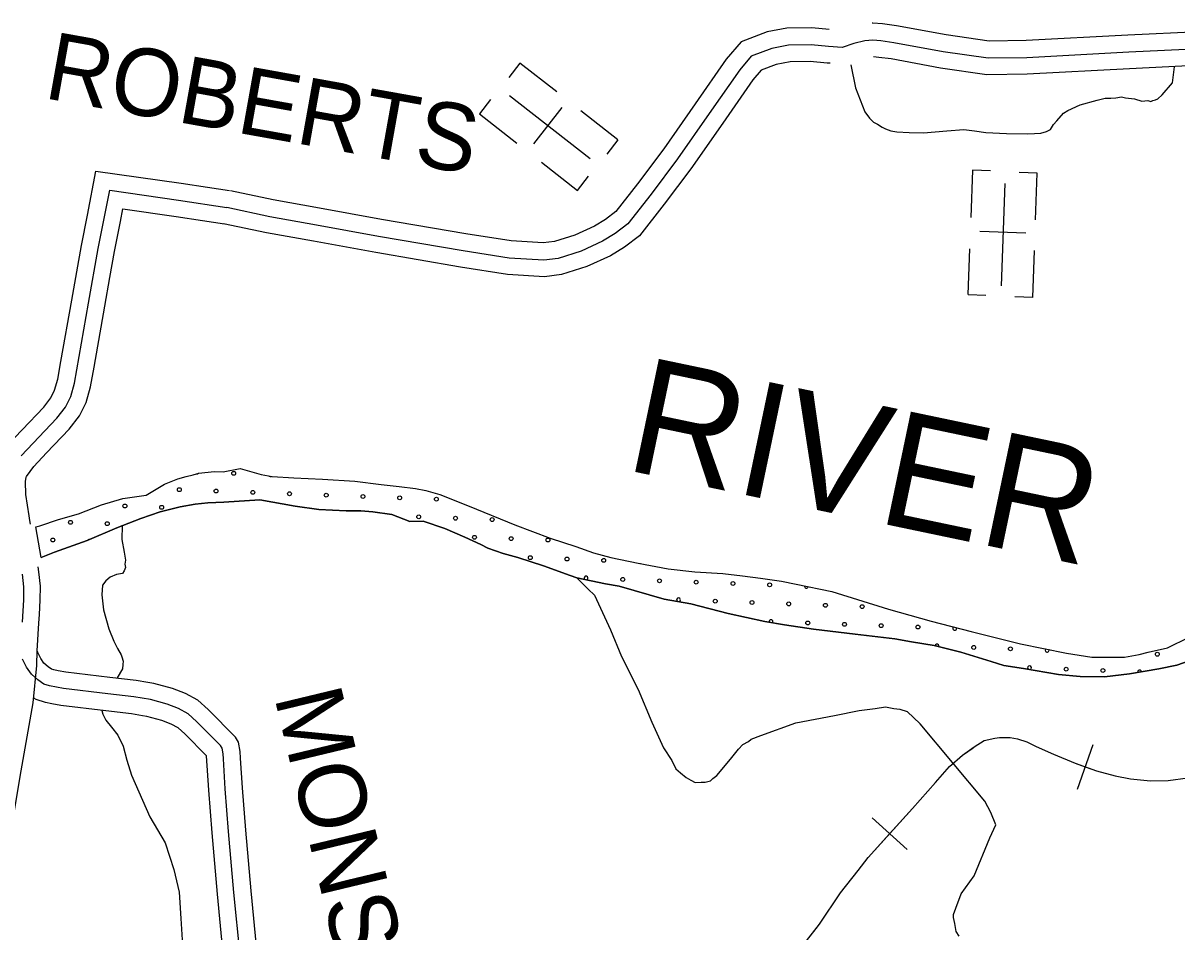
# Model space of a CAD drawing. Extents: x 1551132 to 1791609, y 378168 to 563823.
# Drawn here: x 1633255 to 1639590, y 487298 to 492288 of the extents above; entities that cross this region are included whole.
import ezdxf

# ---------------------------------------------------------------- set-up
doc = ezdxf.new("R2010")
doc.units = 0
for name, color, linetype in [('DESIGN - CONTOURS - Intermediate with optional Text', 7, 'Continuous'), ('DESIGN - DRAINAGE - Bridges', 7, 'Continuous'), ('DESIGN - ROW - Right-of-Way and Easement Labels', 7, 'Continuous'), ('DESIGN - SCRATCH - User 1', 7, 'Continuous'), ('DESIGN - TRAFFIC CONTROL PERMANENT - Pavement Marking Text', 7, 'Continuous'), ('DESIGN - TRANSPORTATION - Edge of Traveled Way', 7, 'Continuous'), ('DESIGN - TRANSPORTATION - Text', 7, 'Continuous'), ('DESIGN - UTILITIES - Cable (Underground) with Text', 7, 'Continuous'), ('SURVEY - CONTOURS - Index with Text', 7, 'Continuous'), ('SURVEY - TRANSPORTATION - Roads Text', 7, 'Continuous')]:
    doc.layers.add(name, color=color, linetype=linetype)

msp = doc.modelspace()

# ---------------------------------------------------------------- linework, layer by layer
at = {"layer": 'DESIGN - CONTOURS - Intermediate with optional Text'}
for p, q in [((1639043.434, 488082.166), (1639129.149, 488327.639)), ((1638108.956, 487749.999), (1637916.094, 487924.353))]:
    msp.add_line(p, q, dxfattribs=at)
for points in [[(1637556.619, 487248.361), (1637627.35, 487340.58), (1637743.006, 487511.959), (1637840.221, 487635.387), (1637894.919, 487707.073), (1638137.605, 487975.546), (1638265.028, 488118.759), (1638341.901, 488206.278), (1638412.532, 488267.796), (1638477.023, 488313.33), (1638531.413, 488348.931), (1638589.595, 488361.74), (1638616.044, 488364.682), (1638647.727, 488365.94), (1638674.235, 488365.173), (1638714.5, 488357.332), (1638765.683, 488340.831), (1638817.54, 488316.314), (1638911.304, 488273.38), (1639031.043, 488224.195), (1639148.857, 488183.052), (1639250.829, 488154.493), (1639334.586, 488138.326), (1639444.808, 488128.284), (1639541.764, 488128.776)], [(1638471.048, 488309.114), (1638477.023, 488313.33), (1638531.413, 488348.931), (1638589.595, 488361.74), (1638616.044, 488364.682), (1638647.727, 488365.94), (1638674.235, 488365.173), (1638714.5, 488357.332), (1638765.683, 488340.831), (1638817.54, 488316.314), (1638911.304, 488273.38), (1639031.043, 488224.195), (1639086.292, 488204.903)], [(1638012.525, 487837.176), (1638137.605, 487975.546), (1638265.028, 488118.759), (1638341.901, 488206.278), (1638412.532, 488267.796), (1638471.048, 488309.114)], [(1639541.764, 488128.776), (1639649.995, 488143.985), (1639670.869, 488146.443), (1639726.085, 488156.144), (1640006.22, 488197.462), (1640114.826, 488225.046), (1640205.04, 488259.838), (1640319.721, 488318.957), (1640416.11, 488348.174), (1640495.392, 488356.599), (1640564.457, 488355.124), (1640642.355, 488338.141), (1640704.12, 488301.498), (1640771.794, 488252.78), (1640817.476, 488208.271), (1640845.15, 488165.928), (1640868.741, 488115.593), (1640890.282, 488059.275), (1640907.649, 487982.94), (1640916.615, 487862.57), (1640910.69, 487642.098), (1640902.098, 487345.473)], [(1639541.764, 488128.776), (1639649.995, 488143.985), (1639670.869, 488146.443), (1639726.085, 488156.144), (1640006.22, 488197.462), (1640114.826, 488225.046), (1640187.957, 488253.255)], [(1639086.292, 488204.903), (1639148.857, 488183.052), (1639250.829, 488154.493), (1639334.586, 488138.326), (1639444.808, 488128.284), (1639541.764, 488128.776)], [(1637608.734, 487316.312), (1637627.35, 487340.58), (1637743.006, 487511.959), (1637840.221, 487635.387), (1637894.919, 487707.073), (1638012.525, 487837.176)], [(1637215.693, 486786.14), (1637282.858, 486880.551), (1637434.846, 487083.681), (1637556.619, 487248.361), (1637608.734, 487316.312)]]:
    msp.add_lwpolyline(points, dxfattribs=at)
at = {"layer": 'DESIGN - SCRATCH - User 1'}
for points in [[(1633324.911, 489522.284), (1633347.602, 489526.726), (1633450.067, 489561.51), (1633560.497, 489594.194), (1633685.136, 489642.737), (1633803.6, 489677.321), (1633931.872, 489695.755), (1634032.645, 489756.615), (1634105.026, 489785.766), (1634151.209, 489799.216), (1634189.316, 489806.75), (1634219.44, 489816.392), (1634303.58, 489825.359), (1634353.587, 489824.734)], [(1634353.587, 489824.734), (1634446.452, 489842.518), (1634561.907, 489808.8), (1634623.714, 489797.892), (1634741.545, 489790.158), (1634899.366, 489783.85), (1635077.112, 489773.25), (1635220.775, 489755.133), (1635320.556, 489743.666), (1635410.346, 489732.34), (1635466.161, 489721.515), (1635543.817, 489700.365), (1635704.805, 489635.955), (1635955.191, 489532.194), (1636148.036, 489459.309), (1636289.3, 489413.199), (1636386.772, 489379.74), (1636482.354, 489354.323), (1636631.817, 489322.114), (1636797.288, 489291.663), (1636942.976, 489275.521), (1637096.747, 489265.271), (1637204.52, 489253.687), (1637304.276, 489240.212), (1637417.99, 489224.537), (1637499.696, 489207.328), (1637695.008, 489166.444), (1638005.451, 489069.816), (1638240.387, 489004.323), (1638459.448, 488947.063), (1638730.325, 488879.045), (1638983.478, 488829.302), (1639123.083, 488807.244), (1639223.014, 488805.785), (1639300.979, 488806.644), (1639383.143, 488821.461), (1639431.309, 488834.769), (1639537.573, 488857.245), (1639656.345, 488915.572)], [(1634357.562, 489658.346), (1634269.472, 489653.446), (1634199.357, 489646.304), (1634117.143, 489631.304), (1634008.779, 489604.611), (1633902.298, 489567.869), (1633769.634, 489517.426), (1633606.721, 489447.324), (1633427.875, 489383.439), (1633354.327, 489352.946), (1633324.911, 489522.284)], [(1636294.866, 489242.945), (1636259.067, 489255.479), (1636111.896, 489307.68), (1635970.632, 489353.789), (1635890.976, 489374.973), (1635807.436, 489404.224), (1635767.754, 489424.824), (1635680.397, 489466.134), (1635571.133, 489513.777), (1635451.77, 489553.561), (1635377.771, 489550.636), (1635280.382, 489590.095), (1635174.634, 489603.654), (1635108.769, 489610.62), (1635028.805, 489609.787), (1634879.008, 489617.979), (1634749.336, 489635.896), (1634555.932, 489670.747), (1634357.562, 489658.346)], [(1637434.539, 488984.055), (1637326.85, 489001.648), (1637125.605, 489046.632), (1636920.476, 489099.675), (1636774.93, 489125.825), (1636528.061, 489195.494), (1636452.287, 489208.619), (1636294.866, 489242.945)], [(1639704.702, 488802.752), (1639588.188, 488762.409), (1639489.949, 488741.825), (1639329.644, 488714.133), (1639191.489, 488698.132), (1639057.593, 488700.091), (1638939.82, 488711.824), (1638746.4, 488744.675), (1638638.677, 488760.267), (1638569.046, 488783.301), (1638403.858, 488833.76), (1638256.461, 488869.953), (1638132.806, 488889.778), (1638041.108, 488907.129), (1637823.588, 488932.329), (1637594.102, 488959.705), (1637434.539, 488984.055)]]:
    msp.add_lwpolyline(points, dxfattribs=at)
at = {"layer": 'DESIGN - TRAFFIC CONTROL PERMANENT - Pavement Marking Text'}
for centre in [(1634411.82, 489815.693), (1634411.82, 489815.693), (1634113.138, 489726.089), (1634113.138, 489726.089), (1634314.749, 489718.622), (1634314.749, 489718.622), (1634516.359, 489711.155), (1634516.359, 489711.155), (1634717.969, 489703.688), (1634717.969, 489703.688), (1634919.579, 489696.221), (1634919.579, 489696.221), (1635121.19, 489688.754), (1635121.19, 489688.754), (1635322.8, 489681.287), (1635322.8, 489681.287), (1633814.456, 489636.484), (1633814.456, 489636.484), (1634016.067, 489629.017), (1634016.067, 489629.017), (1635524.41, 489673.819), (1635524.41, 489673.819), (1635427.339, 489576.748), (1635427.339, 489576.748), (1635628.949, 489569.281), (1635628.949, 489569.281), (1635830.559, 489561.814), (1635830.559, 489561.814), (1633515.774, 489546.88), (1633515.774, 489546.88), (1633717.385, 489539.413), (1633717.385, 489539.413), (1633418.703, 489449.808), (1633418.703, 489449.808), (1635733.488, 489464.742), (1635733.488, 489464.742), (1635935.098, 489457.275), (1635935.098, 489457.275), (1636136.708, 489449.808), (1636136.708, 489449.808), (1636039.637, 489352.736), (1636039.637, 489352.736), (1636241.247, 489345.269), (1636241.247, 489345.269), (1636442.857, 489337.802), (1636442.857, 489337.802), (1636547.396, 489233.264), (1636547.396, 489233.264), (1636749.006, 489225.797), (1636749.006, 489225.797), (1636950.616, 489218.33), (1636950.616, 489218.33), (1637152.227, 489210.863), (1637152.227, 489210.863), (1637353.837, 489203.395), (1637353.837, 489203.395), (1637055.155, 489113.791), (1637055.155, 489113.791), (1637256.765, 489106.324), (1637256.765, 489106.324), (1637458.376, 489098.857), (1637458.376, 489098.857), (1637659.986, 489091.39), (1637659.986, 489091.39), (1637861.596, 489083.923), (1637861.596, 489083.923), (1637562.914, 488994.318), (1637562.914, 488994.318), (1637764.525, 488986.851), (1637764.525, 488986.851), (1637966.135, 488979.384), (1637966.135, 488979.384), (1638167.745, 488971.917), (1638167.745, 488971.917), (1638473.894, 488859.911), (1638473.894, 488859.911), (1638675.504, 488852.444), (1638675.504, 488852.444), (1639481.945, 488822.576), (1639481.945, 488822.576), (1638981.653, 488740.439), (1638981.653, 488740.439), (1639183.264, 488732.971), (1639183.264, 488732.971)]:
    msp.add_circle(centre, 10.56, dxfattribs=at)
for centre, start, end in [((1634210.21, 489823.16), 259.0187626, 316.4785859), ((1634613.43, 489808.226), 222.5982234, 297.3842305), ((1633620.313, 489442.341), 93.7073651, 132.8573725), ((1636644.467, 489330.335), 248.8347835, 270.310695), ((1636345.785, 489240.731), 292.3711352, 223.0270085), ((1637555.447, 489195.928), 169.6146877, 346.739669), ((1636853.545, 489121.258), 286.8396554, 232.7892183), ((1637361.304, 489001.785), 318.1148927, 203.3283758), ((1638369.355, 488964.45), 130.978688, 19.7239074), ((1638272.284, 488867.378), 339.2814497, 173.1267444), ((1638877.115, 488844.977), 139.8404377, 17.9262822), ((1638780.043, 488747.906), 293.7376881, 226.9837263), ((1639384.874, 488725.504), 359.9645869, 199.6371612)]:
    msp.add_arc(centre, 10.56, start, end, dxfattribs=at)
at = {"layer": 'DESIGN - TRANSPORTATION - Edge of Traveled Way'}
for points in [[(1633324.911, 489522.284), (1633347.602, 489526.726), (1633450.067, 489561.51), (1633560.497, 489594.194), (1633685.136, 489642.737), (1633803.6, 489677.321), (1633931.872, 489695.755), (1634032.645, 489756.615), (1634105.026, 489785.766), (1634151.209, 489799.216), (1634189.316, 489806.75), (1634219.44, 489816.392), (1634303.58, 489825.359), (1634353.587, 489824.734)], [(1634353.587, 489824.734), (1634446.452, 489842.518), (1634561.907, 489808.8), (1634623.714, 489797.892), (1634741.545, 489790.158), (1634899.366, 489783.85), (1635077.112, 489773.25), (1635220.775, 489755.133), (1635320.556, 489743.666), (1635410.346, 489732.34), (1635466.161, 489721.515), (1635543.817, 489700.365), (1635704.805, 489635.955), (1635955.191, 489532.194), (1636148.036, 489459.309), (1636289.3, 489413.199), (1636386.772, 489379.74), (1636482.354, 489354.323), (1636631.817, 489322.114), (1636797.288, 489291.663), (1636942.976, 489275.521), (1637096.747, 489265.271), (1637204.52, 489253.687), (1637304.276, 489240.212), (1637417.99, 489224.537), (1637499.696, 489207.328), (1637695.008, 489166.444), (1638005.451, 489069.816), (1638240.387, 489004.323), (1638459.448, 488947.063), (1638730.325, 488879.045), (1638983.478, 488829.302), (1639123.083, 488807.244), (1639223.014, 488805.785), (1639300.979, 488806.644), (1639383.143, 488821.461), (1639431.309, 488834.769), (1639537.573, 488857.245), (1639656.345, 488915.572)], [(1633354.327, 489352.946), (1633427.875, 489383.439), (1633606.721, 489447.324), (1633769.634, 489517.426), (1633902.298, 489567.869), (1634008.779, 489604.611), (1634117.143, 489631.304), (1634199.357, 489646.304), (1634269.472, 489653.446), (1634357.562, 489658.346)], [(1634357.562, 489658.346), (1634555.932, 489670.747), (1634749.336, 489635.896), (1634879.008, 489617.979), (1635028.805, 489609.787), (1635108.769, 489610.62), (1635174.634, 489603.654), (1635280.382, 489590.095), (1635377.771, 489550.636), (1635451.77, 489553.561), (1635571.133, 489513.777), (1635680.397, 489466.134), (1635767.754, 489424.824), (1635807.436, 489404.224), (1635890.976, 489374.973), (1635970.632, 489353.789), (1636111.896, 489307.68), (1636259.067, 489255.479), (1636294.866, 489242.945)], [(1636294.866, 489242.945), (1636452.287, 489208.619), (1636528.061, 489195.494), (1636774.93, 489125.825), (1636920.476, 489099.675), (1637125.605, 489046.632), (1637326.85, 489001.648), (1637434.539, 488984.055)], [(1637434.539, 488984.055), (1637594.102, 488959.705), (1637823.588, 488932.329), (1638041.108, 488907.129), (1638132.806, 488889.778), (1638256.461, 488869.953), (1638403.858, 488833.76), (1638569.046, 488783.301), (1638638.677, 488760.267), (1638746.4, 488744.675), (1638939.82, 488711.824), (1639057.593, 488700.091), (1639191.489, 488698.132), (1639329.644, 488714.133), (1639489.949, 488741.825), (1639588.188, 488762.409), (1639704.702, 488802.752)]]:
    msp.add_lwpolyline(points, dxfattribs=at)
at = {"layer": 'DESIGN - TRANSPORTATION - Text'}
for points in [[(1637799.682, 492057.777), (1637824.407, 491932.707), (1637876.889, 491800.22), (1637902.405, 491765.845), (1637924.096, 491743.527), (1637945.937, 491733.227), (1637971.703, 491716.86), (1637989.553, 491706.601), (1638019.394, 491696.184), (1638051.276, 491689.743), (1638119.191, 491686.818), (1638199.114, 491685.718), (1638327.153, 491695.976), (1638419.176, 491702.726), (1638479.041, 491695.901), (1638540.881, 491687.051), (1638654.72, 491681.484), (1638768.609, 491679.926), (1638808.6, 491681.384), (1638842.599, 491682.918), (1638872.699, 491692.518), (1638894.84, 491704.218), (1638911.173, 491730.019), (1638929.447, 491751.786), (1638965.98, 491793.321), (1638990.146, 491807.005), (1639058.503, 491838.089), (1639150.792, 491864.856), (1639194.916, 491876.256), (1639226.882, 491875.823), (1639254.881, 491877.44), (1639284.939, 491883.032), (1639306.838, 491876.731), (1639356.737, 491872.04), (1639396.536, 491859.489), (1639430.561, 491863.023), (1639446.468, 491856.798), (1639456.535, 491862.665), (1639472.576, 491866.456), (1639484.643, 491872.29), (1639508.917, 491893.982), (1639564.407, 491959.1), (1639576.124, 492047.803)], [(1633799.992, 489528.968), (1633797.083, 489451.816), (1633810.333, 489383.514), (1633817.841, 489339.329), (1633813.591, 489317.329), (1633817.391, 489299.237), (1633811.175, 489281.269), (1633800.983, 489265.352), (1633768.876, 489259.711), (1633732.668, 489246.094), (1633710.41, 489226.301), (1633692.119, 489202.459), (1633687.494, 489148.391), (1633696.577, 489066.097), (1633725.443, 488961.528), (1633752.726, 488895.068), (1633774.3, 488854.725), (1633793.925, 488818.416), (1633797.816, 488808.349), (1633805.55, 488784.207), (1633803.341, 488766.189), (1633801.066, 488742.164), (1633772.709, 488692.421)], [(1636294.866, 489242.945), (1636357.931, 489179.96), (1636391.447, 489147.442), (1636480.662, 488955.946), (1636540.56, 488810.926), (1636631.916, 488629.413), (1636707.306, 488450.133), (1636771.254, 488309.054), (1636816.22, 488238.327), (1636839.578, 488193.943), (1636865.244, 488171.551), (1636894.843, 488145.092), (1636920.626, 488130.7), (1636944.434, 488118.341), (1636978.441, 488119.841), (1637000.424, 488119.525), (1637028.515, 488127.125), (1637042.706, 488140.925), (1637062.922, 488156.651), (1637138.154, 488245.645), (1637182.92, 488301.046), (1637207.269, 488326.713), (1637237.502, 488344.289), (1637251.668, 488356.097), (1637305.942, 488377.323), (1637496.829, 488446.608), (1637709.266, 488485.551), (1637845.588, 488513.585), (1637933.694, 488524.311), (1637989.793, 488533.502), (1638035.65, 488524.827), (1638067.566, 488520.352), (1638109.365, 488507.735), (1638179.196, 488440.542)], [(1633687.644, 488514.325), (1633694.094, 488492.824), (1633709.752, 488460.573), (1633741.367, 488422.122), (1633774.908, 488377.638), (1633804.266, 488317.161), (1633825.44, 488240.751), (1633850.54, 488158.274), (1633952.112, 487930.593), (1634034.61, 487787.323), (1634083.026, 487640.435), (1634111.658, 487515.824), (1634122.033, 487371.378), (1634130.391, 487224.95), (1634122.891, 487092.738), (1634103.391, 486962.668), (1634020.385, 486707.036), (1633956.42, 486541.399), (1633826.964, 486332.91)], [(1638393.582, 487274.345), (1638377.966, 487300.604), (1638370.6, 487344.755), (1638363.058, 487376.898), (1638363.291, 487392.906), (1638375.8, 487428.766), (1638404.891, 487506.418), (1638475.939, 487605.362), (1638562.295, 487813.859), (1638595.053, 487885.344), (1638568.254, 487953.846), (1638534.246, 488015.473), (1638179.196, 488440.542)]]:
    msp.add_lwpolyline(points, dxfattribs=at)
at = {"layer": 'DESIGN - UTILITIES - Cable (Underground) with Text'}
for p, q in [((1635982.809, 492068.021), (1635921.386, 491989.397)), ((1636185.165, 491909.81), (1635982.809, 492067.979)), ((1635821.773, 491868.132), (1635760.709, 491789.991)), ((1635760.4, 491789.466), (1635965.873, 491628.955)), ((1636212.974, 491824.62), (1636056.738, 491624.648)), ((1636521.278, 491647.269), (1636317.863, 491806.105)), ((1636521.186, 491647.177), (1636459.896, 491568.636)), ((1636100.646, 491523.842), (1636298.777, 491368.972)), ((1638466.467, 491480.675), (1638457.361, 491220.019)), ((1638566.086, 491477.201), (1638467.083, 491480.675)), ((1638822.475, 491464.312), (1638722.773, 491467.786)), ((1636298.91, 491369.014), (1636359.408, 491446.455)), ((1638813.42, 491207.698), (1638822.391, 491464.312)), ((1638760.836, 491135.096), (1638507.347, 491143.934)), ((1638451.422, 491049.157), (1638442.625, 490797.868)), ((1638798.55, 490781.463), (1638807.572, 491039.436)), ((1638442.758, 490797.868), (1638540.969, 490794.435)), ((1638798.375, 490781.463), (1638698.931, 490784.937))]:
    msp.add_line(p, q, dxfattribs=at)
for points in [[(1635924.779, 491890.666), (1636368.599, 491544.044)], [(1638644.938, 491407.025), (1638625.278, 490844.338)]]:
    msp.add_lwpolyline(points, dxfattribs=at)
at = {"layer": 'SURVEY - CONTOURS - Index with Text'}
msp.add_lwpolyline([(1633058.283, 487254.65), (1633090.874, 487331.644), (1633109.848, 487402.754), (1633146.348, 487583.5), (1633178.339, 487787.03), (1633239.337, 488151.965), (1633311.344, 488554.942), (1633331.611, 488760.397), (1633333.569, 488842.591)], dxfattribs=at)
at = {"layer": 'SURVEY - TRANSPORTATION - Roads Text'}
for points in [[(1637679.885, 492253.065), (1637584.654, 492262.307), (1637447.799, 492260.274), (1637339.277, 492239.815), (1637196.53, 492184.83), (1637115.465, 492089.427), (1636945.052, 491844.671), (1636772.123, 491597.056), (1636628.11, 491405.843), (1636508.854, 491252.83), (1636452.089, 491209.638), (1636392.648, 491173.478), (1636284.259, 491123.769), (1636172.112, 491088.201), (1636111.238, 491080.817), (1635934.359, 491091.368), (1635685.782, 491130.36), (1635223.551, 491209.445), (1634882.392, 491271.797), (1634627.998, 491317.389), (1634393.779, 491366.774)], [(1639709.471, 492240.499), (1639320.197, 492221.332), (1638761.701, 492191.273), (1638559.04, 492188.847), (1638322.362, 492223.265), (1638050.26, 492273.283), (1637973.287, 492283.675), (1637920.438, 492287.741), (1637916.221, 492287.5)], [(1639717.212, 492146.472), (1639325.046, 492127.163), (1638764.801, 492097.012), (1638552.781, 492094.47), (1638307.045, 492130.204), (1638035.427, 492180.139), (1637963.354, 492189.864), (1637919.538, 492193.239), (1637875.714, 492190.705), (1637815.39, 492175.655), (1637751, 492154.463), (1637677.252, 492158.588), (1637580.788, 492167.946), (1637457.307, 492166.113), (1637365.168, 492148.737), (1637252.829, 492105.47), (1637190.255, 492031.826), (1637022.392, 491790.736), (1636848.454, 491541.68), (1636702.958, 491348.491), (1636575.694, 491185.204), (1636505.279, 491131.627), (1636436.956, 491090.06), (1636318.292, 491035.641), (1636192.22, 490995.657), (1636114.138, 490986.182), (1635924.226, 490997.507), (1635670.524, 491037.308), (1635207.126, 491116.593), (1634865.601, 491179.011), (1634609.949, 491224.829), (1634374.329, 491274.505)], [(1639724.654, 492056.02), (1639329.713, 492036.569), (1638767.785, 492006.335), (1638546.765, 492003.684), (1638292.312, 492040.685), (1638021.152, 492090.528), (1637953.795, 492099.62), (1637922.979, 492101.995)], [(1637685.385, 492067.277), (1637670.335, 492068.119), (1637577.071, 492077.169), (1637466.449, 492075.527), (1637390.075, 492061.127), (1637306.986, 492029.126), (1637262.203, 491976.416), (1637096.79, 491738.852), (1636921.886, 491488.403), (1636774.964, 491293.315), (1636639.992, 491120.144), (1636556.453, 491056.584), (1636479.58, 491009.816), (1636351.032, 490950.864), (1636211.561, 490906.63), (1636116.921, 490895.146), (1635914.476, 490907.213), (1635655.849, 490947.789), (1635191.327, 491027.266), (1634849.451, 491089.75), (1634592.591, 491135.785), (1634355.621, 491185.744)], [(1633114.191, 489505.183), (1633110.666, 489525.317), (1633105.983, 489552.059), (1633085.909, 489683.746), (1633084.45, 489776.907), (1633091.567, 489863.042), (1633125.558, 489907.635), (1633171.04, 489971.495), (1633250.138, 490054.964), (1633368.477, 490179.834), (1633408.251, 490230.369), (1633428.509, 490271.47), (1633445.567, 490332.572), (1633462.934, 490430.357), (1633522.549, 490765.974), (1633549.998, 490922.52), (1633575.34, 491067.041), (1633608.914, 491233.687), (1633654.963, 491475.418), (1633772.06, 491458.951), (1634122.452, 491409.633), (1634268.348, 491386.649), (1634388.996, 491367.649)], [(1633244.013, 489911.419), (1633439.892, 490118.116), (1633488.449, 490179.809), (1633516.965, 490237.652), (1633537.607, 490311.596), (1633615.405, 490749.582), (1633668.004, 491049.582), (1633701.445, 491215.553), (1633730.778, 491369.532), (1634108.544, 491316.364), (1634374.329, 491274.505)], [(1633296.379, 489537.309), (1633292.887, 489557.235), (1633288.562, 489581.952), (1633270.688, 489699.213), (1633269.563, 489770.724), (1633271.479, 489793.899), (1633274.504, 489797.858), (1633314.22, 489853.626), (1633384.418, 489927.711), (1633508.591, 490058.739), (1633565.606, 490131.175), (1633602.055, 490205.118), (1633626.146, 490291.421), (1633645.079, 490397.998), (1633704.728, 490733.815), (1633732.211, 490890.569), (1633757.152, 491032.79), (1633790.46, 491198.102), (1633803.709, 491267.663), (1634095.169, 491226.645), (1634239.574, 491203.903), (1634360.221, 491184.902)], [(1633252.196, 488998.045), (1633259.263, 489122.165), (1633259.863, 489192.259), (1633252.454, 489262.419)], [(1634421.893, 488367.538), (1634271.072, 488518.725), (1634215.406, 488570.451), (1634146.683, 488606.836), (1634075.893, 488634.928), (1633973.879, 488662.537), (1633940.271, 488667.804), (1633875.856, 488677.896), (1633731.851, 488695.713), (1633490.982, 488723.405), (1633447.741, 488731.738), (1633423.85, 488736.347), (1633410.717, 488740.572), (1633392.493, 488753.681), (1633369.593, 488774.239), (1633352.16, 488798.357), (1633336.036, 488831.324), (1633332.519, 488840.958), (1633342.727, 488992.42), (1633345.502, 489041.18), (1633349.944, 489119.198), (1633350.61, 489196.65), (1633342.336, 489275.027), (1633337.386, 489303.27)], [(1634339.487, 488321.703), (1634208.073, 488453.44), (1634162.408, 488495.874), (1634108.626, 488524.35), (1634047.227, 488548.709), (1633954.954, 488573.685), (1633863.265, 488588.052), (1633721.101, 488605.644), (1633477.199, 488633.678), (1633401.284, 488648.32), (1633369.351, 488658.595), (1633335.544, 488682.904), (1633301.778, 488713.229), (1633274.095, 488751.505), (1633252.463, 488795.748)], [(1634262.872, 488264.985), (1634142.583, 488385.58), (1634107.317, 488418.347), (1634069.06, 488438.606), (1634017.428, 488459.09), (1633935.28, 488481.324), (1633911.639, 488485.024), (1633850.173, 488494.657), (1633709.927, 488512.016), (1633462.866, 488540.408), (1633412.709, 488550.084), (1633377.826, 488556.809), (1633326.352, 488573.376), (1633314.903, 488581.609)], [(1635150.374, 485546.79), (1635180.724, 485621.075), (1635178.69, 485657.935), (1635171.249, 485703.986), (1635151.649, 485758.762), (1635091.001, 485869.59), (1635053.869, 485938.175), (1634980.47, 486017.261), (1634852.382, 486156.806), (1634838.982, 486182.898), (1634798.691, 486289.826), (1634735.593, 486490.281), (1634691.627, 486651.035), (1634605.071, 486856.174), (1634573.172, 486969.41), (1634540.165, 487181.574), (1634507.132, 487523.033), (1634477.8, 487856.683), (1634459.684, 488090.006), (1634449.067, 488252.668), (1634447.517, 488287.827), (1634437.443, 488339.362), (1634421.893, 488367.538)], [(1635082.434, 485597.758), (1635086.084, 485624.817), (1635084.818, 485647.793), (1635079.551, 485680.385), (1635065.376, 485720.003), (1635008.186, 485824.506), (1634976.637, 485882.782), (1634911.18, 485953.309), (1634774.325, 486102.413), (1634752.651, 486144.605), (1634709.535, 486259.017), (1634645.12, 486463.68), (1634602.33, 486620.134), (1634515.907, 486824.94), (1634480.874, 486949.309), (1634446.575, 487169.773), (1634413.243, 487514.366), (1634383.827, 487848.908), (1634365.636, 488083.28), (1634354.911, 488247.518), (1634353.628, 488276.644), (1634347.745, 488306.745), (1634339.487, 488321.703)], [(1634992.545, 485609.883), (1634995.045, 485628.417), (1634994.511, 485638.034), (1634991.336, 485657.676), (1634982.378, 485682.719), (1634928.521, 485781.138), (1634902.339, 485829.489), (1634844.523, 485891.782), (1634699.235, 486050.086), (1634669.603, 486107.763), (1634623.77, 486229.382), (1634558.08, 486438.088), (1634516.423, 486590.408), (1634430.134, 486794.889), (1634392.085, 486929.967), (1634356.544, 487158.423), (1634322.92, 487506.024), (1634293.429, 487841.424), (1634275.155, 488076.814), (1634262.872, 488264.985)]]:
    msp.add_lwpolyline(points, dxfattribs=at)

# ---------------------------------------------------------------- texts
at = {"layer": 'DESIGN - DRAINAGE - Bridges'}
msp.add_text('RIVER', height=633.9863, rotation=348.1771, dxfattribs=at).set_placement((1636547.669, 489837.769))
at = {"layer": 'DESIGN - ROW - Right-of-Way and Easement Labels'}
for s, height, rotation, p in [('ROBERTS', 369.9918, 349.839275, (1633362.412, 491877.153)), ('MONSANTO', 370.0085, 283.5251694, (1634633.513, 488589.869))]:
    msp.add_text(s, height=height, rotation=rotation, dxfattribs=at).set_placement(p)

doc.saveas('drawing.dxf')
